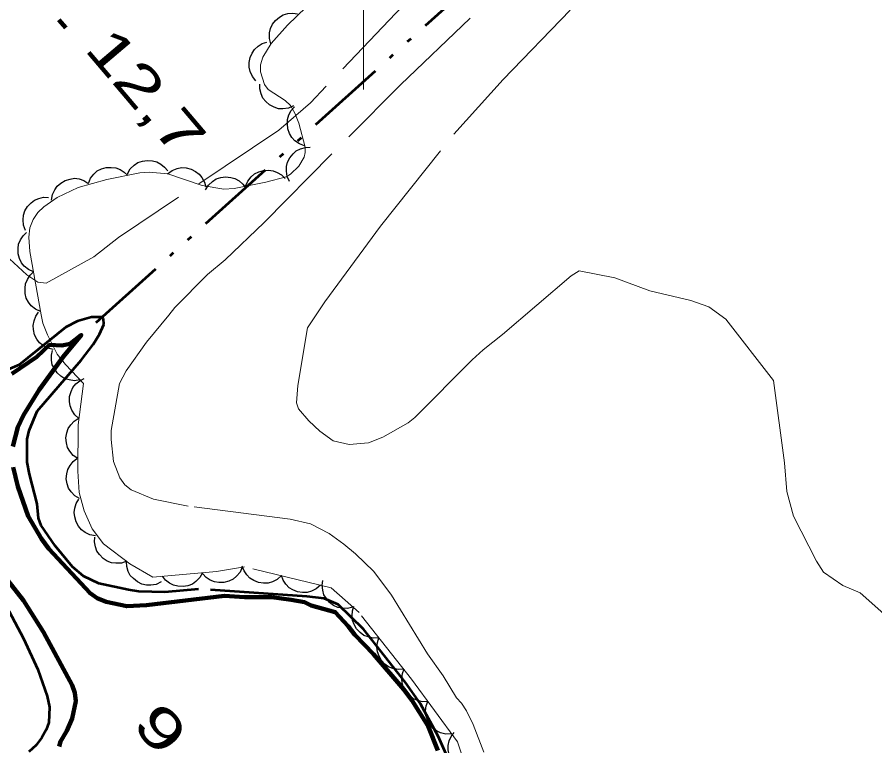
# Model space of a CAD drawing. Extents: x 386081 to 389416, y 5130568 to 5134082.
# Drawn here: x 387174.2 to 387238.2, y 5131941 to 5131995.4 of the extents above; entities that cross this region are included whole.
import ezdxf
from ezdxf.enums import TextEntityAlignment as Align

# ---------------------------------------------------------------- set-up
doc = ezdxf.new("R2010")
doc.units = 0
doc.header["$LTSCALE"] = 1.2
for name, pattern in [('DASH_DOUBLE_DOT', [9.2, 5, -1.2, 0.3, -1.2, 0.3, -1.2]), ('DOT_DASHED', [7.7, 5, -1.2, 0.3, -1.2]), ('LONG_DASHED', [7.5, 6, -1.5])]:
    doc.linetypes.add(name, pattern=pattern)
for name, color, linetype, lineweight in [('1', 7, 'Continuous', 53), ('2', 7, 'Continuous', 13), ('3', 7, 'Continuous', 140), ('4', 7, 'DASH_DOUBLE_DOT', 53), ('44', 7, 'Continuous', 25), ('61', 7, 'Continuous', 13)]:
    doc.layers.add(name, color=color, linetype=linetype, lineweight=lineweight)

msp = doc.modelspace()

# ---------------------------------------------------------------- linework, layer by layer
at = {"layer": '1', "linetype": 'LONG_DASHED'}
msp.add_lwpolyline([(387207.08, 5131938.34), (387205.57, 5131941.72), (387204.25, 5131944.13), (387203.13, 5131945.74), (387200, 5131949.71), (387198.1, 5131951.55), (387197.07, 5131952), (387195.77, 5131952.16), (387187.7, 5131952.71), (387185.18, 5131952.48), (387183.23, 5131952.53), (387182.46, 5131952.65), (387180.26, 5131953.13), (387179.11, 5131953.66), (387178.29, 5131954.37), (387176.99, 5131955.93), (387175.94, 5131957.45), (387175.76, 5131958.01), (387175.66, 5131959.08), (387175.07, 5131961.3), (387174.91, 5131962.19), (387174.89, 5131963.91), (387175.04, 5131964.54), (387175.66, 5131965.98), (387178.92, 5131969.8), (387179.83, 5131970.97), (387180.31, 5131971.73), (387180.62, 5131972.46), (387180.61, 5131972.9), (387180.47, 5131973.01), (387179.7, 5131973.01), (387178.67, 5131972.71)], dxfattribs=at)
at = {"layer": '1'}
msp.add_lwpolyline([(387178.67, 5131972.71), (387177.79, 5131972.26), (387174.31, 5131969.45), (387171.94, 5131968.46), (387171.37, 5131966.88), (387169.83, 5131965.26), (387169.32, 5131964.59), (387168.83, 5131963.5), (387168.68, 5131962.8), (387168.64, 5131962.23), (387168.8, 5131960.72), (387169.28, 5131959.05), (387169.69, 5131958.07), (387170.65, 5131956.03), (387173.34, 5131951.46), (387174.64, 5131949.01), (387175.69, 5131946.69), (387176.39, 5131944.71), (387176.56, 5131943.88), (387176.51, 5131942.74), (387176.32, 5131942.19), (387176, 5131941.62), (387175.57, 5131941.05), (387175.03, 5131940.55)], dxfattribs=at)
at = {"layer": '2', "linetype": 'LONG_DASHED'}
for points in [[(387264.61, 5132052.7), (387262.48, 5132051.58), (387256.69, 5132046.94), (387254.18, 5132044.13), (387249.06, 5132039), (387244.41, 5132034.13), (387239.76, 5132029.44), (387231.22, 5132021.04), (387225.69, 5132016.13), (387223.88, 5132014.3), (387220.42, 5132012.05), (387219.97, 5132012.22), (387219.08, 5132012.91), (387217.84, 5132013.45), (387217.63, 5132012.93), (387217.63, 5132011.99), (387217.33, 5132010.54), (387216.72, 5132009.42), (387215.53, 5132008.18), (387213.92, 5132006.96), (387209.62, 5132003.3), (387196.04, 5131989.01), (387193.68, 5131986.98), (387181.72, 5131978.95)], [(387195.16, 5131966.17), (387195.01, 5131966.62), (387195.11, 5131967.92), (387195.83, 5131972.22), (387197.11, 5131974.15), (387201.28, 5131979.8), (387206.75, 5131986.68), (387210.42, 5131990.76), (387217.49, 5131998.09), (387219.3, 5131999.44), (387222.96, 5132002.61), (387227.84, 5132009.55), (387229.57, 5132011.18), (387234.04, 5132015.9), (387235, 5132017.51), (387236.75, 5132019.76), (387262.28, 5132042.99)], [(387208.98, 5131940.54), (387208.18, 5131942.59), (387207.69, 5131943.62), (387207.31, 5131944.19), (387206.94, 5131944.58), (387205.95, 5131946.23), (387204.78, 5131947.88), (387202.1, 5131952.26), (387200.77, 5131954.01), (387199.41, 5131955.33), (387198.54, 5131956.05), (387197.45, 5131956.86), (387196.04, 5131957.57), (387194.52, 5131957.93), (387186.91, 5131958.9), (387184.33, 5131959.43), (387182.67, 5131960.11), (387182.19, 5131960.5), (387181.81, 5131961.01), (387181.34, 5131962.23), (387181.16, 5131963.88), (387181.18, 5131964.54), (387181.79, 5131968.05), (387182.29, 5131969), (387183.8, 5131971.15), (387185.47, 5131973.15), (387185.93, 5131973.74), (387188.36, 5131976.19), (387189.69, 5131977.3), (387192.58, 5131980.09), (387202.76, 5131990.36), (387208.17, 5131995.54)], [(387239.06, 5131950.67), (387237.06, 5131952.43), (387235.77, 5131952.97), (387234.33, 5131953.97), (387233.8, 5131954.79), (387232.1, 5131958.16), (387231.6, 5131959.99), (387231.43, 5131962.13), (387230.61, 5131968.29), (387227.04, 5131972.86), (387225.78, 5131973.78), (387224.42, 5131974.26), (387221.38, 5131974.98), (387218.77, 5131975.94), (387216.1, 5131976.46), (387215.49, 5131976.11), (387210.38, 5131971.72), (387208.94, 5131970.58), (387208.11, 5131969.83), (387203.84, 5131965.51), (387203.34, 5131965.13), (387201.44, 5131964.05), (387200.37, 5131963.63), (387198.94, 5131963.51), (387197.74, 5131963.78), (387196.74, 5131964.51), (387195.92, 5131965.26), (387195.16, 5131966.17)]]:
    msp.add_lwpolyline(points, dxfattribs=at)
at = {"layer": '2'}
msp.add_lwpolyline([(387181.72, 5131978.95), (387179.89, 5131977.51), (387176.33, 5131975.55), (387175.7, 5131975.63), (387174.87, 5131976.18), (387173.58, 5131977.37), (387169.65, 5131980.6), (387167.77, 5131981.52), (387166.79, 5131982.39), (387164.4, 5131984.8), (387159.26, 5131989.76), (387158.22, 5131990.94), (387156.27, 5131993.53), (387156.25, 5131993.75)], dxfattribs=at)
at = {"layer": '3'}
msp.add_line((387177.27, 5131995.22), (387177.78, 5131994.61), dxfattribs=at)
at = {"layer": '4'}
msp.add_lwpolyline([(387165.87, 5132070.73), (387170.18, 5132065.12), (387175.88, 5132058.2), (387182.6, 5132051.34), (387194.84, 5132038.59), (387207.76, 5132025.29), (387217.04, 5132014.65), (387221.09, 5132009.79), (387217.26, 5132006.18), (387178.99, 5131971.65)], dxfattribs=at)
at = {"layer": '4', "linetype": 'Continuous', "lineweight": 90}
for points in [[(387173.83, 5131963.36), (387174.2, 5131964.8), (387174.62, 5131965.69), (387175.79, 5131967.58), (387177.59, 5131970.04), (387178.94, 5131971.67), (387178.1, 5131971.03), (387177.48, 5131970.9), (387176.56, 5131970.94), (387175.62, 5131970.05), (387173.75, 5131968.79)], [(387205.54, 5131940.66), (387204.83, 5131942.48), (387203.62, 5131944.41), (387203.01, 5131945.21), (387200.76, 5131947.84), (387199.35, 5131949.3), (387198.87, 5131949.95), (387197.9, 5131950.99), (387196.1, 5131951.48), (387195.6, 5131951.73), (387194.61, 5131951.91), (387193.16, 5131952.11), (387191.12, 5131952.11), (387189.64, 5131952.2), (387183.82, 5131951.51), (387182.33, 5131951.43), (387180.79, 5131951.76), (387180.13, 5131952.03), (387179.6, 5131952.4), (387176.53, 5131955.72), (387175.98, 5131956.45), (387174.97, 5131958.16), (387174.21, 5131960.37), (387173.86, 5131961.82)], [(387173.45, 5131953.36), (387174.63, 5131951.86), (387176.11, 5131949.49), (387178.26, 5131945.53), (387178.46, 5131944.95), (387178.53, 5131944.34), (387178.25, 5131943.05), (387177.86, 5131942.12), (387177.38, 5131941.32), (387177.28, 5131940.96)]]:
    msp.add_lwpolyline(points, dxfattribs=at)
at = {"layer": '44', "linetype": 'DOT_DASHED', "lineweight": 13}
for points in [[(387182.57, 5131954.6), (387180.61, 5131956.09), (387179.76, 5131957.21), (387179.15, 5131958.56), (387178.79, 5131959.92), (387178.68, 5131961.52), (387178.7, 5131964.96), (387179.1, 5131968.05), (387177.77, 5131969.48), (387177.15, 5131970.26), (387176.42, 5131971.7), (387176.08, 5131972.57), (387175.94, 5131973.19), (387175.11, 5131977.91), (387175.03, 5131978.99), (387175.11, 5131979.68), (387175.34, 5131980.3), (387175.71, 5131980.83), (387176.14, 5131981.26), (387177.14, 5131981.94), (387178.72, 5131982.69), (387180.84, 5131983.28), (387183.31, 5131983.78), (387184.01, 5131983.83), (387185.39, 5131983.71), (387187.97, 5131982.84), (387189.59, 5131982.58), (387190.36, 5131982.62), (387192.72, 5131983.09), (387194.22, 5131983.5), (387194.56, 5131983.7), (387195.17, 5131984.28), (387195.58, 5131984.96), (387195.66, 5131985.32), (387195.64, 5131985.71), (387195.17, 5131987.49), (387194.89, 5131988.25), (387194.56, 5131988.82), (387194.16, 5131989.18), (387192.89, 5131990), (387192.62, 5131990.38), (387192.32, 5131991.32), (387192.32, 5131991.86), (387192.48, 5131992.43), (387193.1, 5131993.45), (387194.32, 5131994.82), (387197.77, 5131998.13)], [(387208.7, 5131936.35), (387207.01, 5131941.29), (387203.58, 5131945.99), (387199.67, 5131950.95), (387197.58, 5131952.81), (387191.13, 5131954.38), (387189.03, 5131954.02), (387184.29, 5131953.6), (387182.57, 5131954.6)]]:
    msp.add_lwpolyline(points, dxfattribs=at)
at = {"layer": '44'}
for points in [[(387193.08, 5131993.43), (387192.98, 5131993.83), (387193, 5131994.24), (387193.06, 5131994.56), (387193.21, 5131994.88), (387193.44, 5131995.17), (387193.73, 5131995.41), (387194.01, 5131995.59), (387194.35, 5131995.68), (387194.72, 5131995.72), (387195.08, 5131995.67)], [(387191.98, 5131990.66), (387191.71, 5131990.98), (387191.55, 5131991.35), (387191.46, 5131991.67), (387191.47, 5131992.02), (387191.54, 5131992.39), (387191.7, 5131992.73), (387191.87, 5131993.01), (387192.14, 5131993.24), (387192.45, 5131993.44), (387192.79, 5131993.55)], [(387194.78, 5131988.78), (387194.4, 5131988.62), (387193.99, 5131988.57), (387193.66, 5131988.58), (387193.33, 5131988.69), (387193, 5131988.86), (387192.72, 5131989.12), (387192.5, 5131989.36), (387192.36, 5131989.69), (387192.27, 5131990.05), (387192.26, 5131990.41)], [(387195.61, 5131985.81), (387195.22, 5131985.95), (387194.89, 5131986.19), (387194.65, 5131986.42), (387194.48, 5131986.73), (387194.35, 5131987.08), (387194.32, 5131987.46), (387194.32, 5131987.78), (387194.44, 5131988.12), (387194.61, 5131988.44), (387194.85, 5131988.72)], [(387194.48, 5131983.13), (387194.3, 5131983.51), (387194.25, 5131983.92), (387194.25, 5131984.25), (387194.34, 5131984.58), (387194.51, 5131984.92), (387194.76, 5131985.21), (387194.99, 5131985.43), (387195.31, 5131985.58), (387195.67, 5131985.68), (387196.03, 5131985.7)], [(387182.39, 5131983.71), (387182.6, 5131984.08), (387182.9, 5131984.35), (387183.17, 5131984.55), (387183.5, 5131984.66), (387183.87, 5131984.72), (387184.25, 5131984.68), (387184.57, 5131984.62), (387184.87, 5131984.44), (387185.16, 5131984.21), (387185.39, 5131983.93)], [(387179.47, 5131983), (387179.63, 5131983.39), (387179.89, 5131983.7), (387180.13, 5131983.93), (387180.45, 5131984.08), (387180.8, 5131984.19), (387181.18, 5131984.2), (387181.51, 5131984.17), (387181.84, 5131984.04), (387182.15, 5131983.85), (387182.41, 5131983.6)], [(387185.38, 5131983.71), (387185.72, 5131983.97), (387186.1, 5131984.11), (387186.42, 5131984.18), (387186.77, 5131984.16), (387187.13, 5131984.07), (387187.47, 5131983.89), (387187.74, 5131983.7), (387187.95, 5131983.43), (387188.13, 5131983.1), (387188.23, 5131982.75)], [(387191.2, 5131982.79), (387191.36, 5131983.17), (387191.62, 5131983.49), (387191.87, 5131983.71), (387192.18, 5131983.86), (387192.54, 5131983.97), (387192.92, 5131983.98), (387193.25, 5131983.95), (387193.57, 5131983.82), (387193.89, 5131983.63), (387194.15, 5131983.37)], [(387176.73, 5131981.75), (387176.8, 5131982.16), (387176.97, 5131982.53), (387177.15, 5131982.8), (387177.42, 5131983.03), (387177.74, 5131983.22), (387178.11, 5131983.32), (387178.43, 5131983.38), (387178.78, 5131983.33), (387179.13, 5131983.22), (387179.44, 5131983.03)], [(387188.22, 5131982.51), (387188.44, 5131982.87), (387188.74, 5131983.14), (387189.01, 5131983.33), (387189.35, 5131983.43), (387189.71, 5131983.48), (387190.09, 5131983.44), (387190.41, 5131983.37), (387190.72, 5131983.19), (387191, 5131982.95), (387191.22, 5131982.66)], [(387174.78, 5131979.49), (387174.63, 5131979.88), (387174.6, 5131980.29), (387174.62, 5131980.62), (387174.74, 5131980.95), (387174.92, 5131981.27), (387175.19, 5131981.54), (387175.44, 5131981.75), (387175.77, 5131981.88), (387176.13, 5131981.96), (387176.49, 5131981.95)], [(387175.38, 5131976.39), (387175, 5131976.56), (387174.69, 5131976.82), (387174.47, 5131977.07), (387174.32, 5131977.39), (387174.23, 5131977.75), (387174.23, 5131978.13), (387174.26, 5131978.46), (387174.4, 5131978.78), (387174.6, 5131979.09), (387174.86, 5131979.34)], [(387175.9, 5131973.43), (387175.52, 5131973.6), (387175.21, 5131973.87), (387174.99, 5131974.12), (387174.84, 5131974.44), (387174.75, 5131974.79), (387174.75, 5131975.18), (387174.78, 5131975.5), (387174.92, 5131975.82), (387175.12, 5131976.14), (387175.38, 5131976.39)], [(387176.85, 5131970.6), (387176.44, 5131970.69), (387176.09, 5131970.89), (387175.83, 5131971.09), (387175.62, 5131971.37), (387175.46, 5131971.7), (387175.38, 5131972.08), (387175.35, 5131972.4), (387175.42, 5131972.75), (387175.56, 5131973.09), (387175.76, 5131973.39)], [(387178.84, 5131968.33), (387178.43, 5131968.26), (387178.03, 5131968.32), (387177.71, 5131968.41), (387177.41, 5131968.6), (387177.14, 5131968.85), (387176.93, 5131969.17), (387176.78, 5131969.46), (387176.72, 5131969.8), (387176.72, 5131970.17), (387176.8, 5131970.52)], [(387178.76, 5131965.45), (387178.45, 5131965.73), (387178.24, 5131966.07), (387178.1, 5131966.38), (387178.06, 5131966.72), (387178.07, 5131967.09), (387178.18, 5131967.46), (387178.31, 5131967.76), (387178.54, 5131968.03), (387178.83, 5131968.26), (387179.15, 5131968.43)], [(387178.69, 5131962.45), (387178.34, 5131962.69), (387178.09, 5131963.01), (387177.92, 5131963.29), (387177.83, 5131963.63), (387177.8, 5131964), (387177.86, 5131964.38), (387177.95, 5131964.69), (387178.15, 5131964.98), (387178.4, 5131965.25), (387178.7, 5131965.45)], [(387178.82, 5131959.46), (387178.46, 5131959.67), (387178.18, 5131959.97), (387177.99, 5131960.24), (387177.88, 5131960.57), (387177.82, 5131960.93), (387177.86, 5131961.32), (387177.93, 5131961.64), (387178.1, 5131961.94), (387178.33, 5131962.23), (387178.62, 5131962.45)], [(387180, 5131956.69), (387179.58, 5131956.76), (387179.22, 5131956.94), (387178.95, 5131957.13), (387178.73, 5131957.4), (387178.55, 5131957.72), (387178.45, 5131958.09), (387178.4, 5131958.42), (387178.45, 5131958.76), (387178.57, 5131959.11), (387178.76, 5131959.42)], [(387182.34, 5131954.78), (387181.94, 5131954.64), (387181.53, 5131954.63), (387181.2, 5131954.67), (387180.88, 5131954.8), (387180.57, 5131955), (387180.3, 5131955.28), (387180.11, 5131955.54), (387179.99, 5131955.87), (387179.93, 5131956.23), (387179.95, 5131956.59)], [(387184.91, 5131953.24), (387184.53, 5131953.06), (387184.13, 5131953), (387183.8, 5131952.99), (387183.46, 5131953.08), (387183.13, 5131953.24), (387182.83, 5131953.49), (387182.6, 5131953.72), (387182.45, 5131954.03), (387182.34, 5131954.39), (387182.31, 5131954.75)], [(387193.88, 5131953.71), (387193.57, 5131953.43), (387193.2, 5131953.26), (387192.88, 5131953.16), (387192.53, 5131953.15), (387192.17, 5131953.21), (387191.82, 5131953.36), (387191.53, 5131953.52), (387191.29, 5131953.77), (387191.09, 5131954.08), (387190.96, 5131954.42)], [(387187.99, 5131953.93), (387187.79, 5131953.56), (387187.5, 5131953.28), (387187.23, 5131953.08), (387186.9, 5131952.96), (387186.54, 5131952.9), (387186.15, 5131952.93), (387185.83, 5131952.99), (387185.52, 5131953.16), (387185.23, 5131953.38), (387185, 5131953.66)], [(387190.96, 5131954.35), (387190.79, 5131953.97), (387190.52, 5131953.66), (387190.27, 5131953.45), (387189.95, 5131953.3), (387189.59, 5131953.21), (387189.21, 5131953.21), (387188.88, 5131953.24), (387188.56, 5131953.38), (387188.25, 5131953.58), (387188, 5131953.84)], [(387196.79, 5131953), (387196.48, 5131952.72), (387196.11, 5131952.55), (387195.8, 5131952.45), (387195.45, 5131952.44), (387195.08, 5131952.5), (387194.73, 5131952.65), (387194.45, 5131952.81), (387194.21, 5131953.07), (387194, 5131953.37), (387193.88, 5131953.71)], [(387199.21, 5131951.36), (387198.81, 5131951.25), (387198.4, 5131951.27), (387198.08, 5131951.33), (387197.76, 5131951.49), (387197.47, 5131951.71), (387197.23, 5131952.01), (387197.05, 5131952.28), (387196.96, 5131952.62), (387196.93, 5131952.99), (387196.97, 5131953.35)], [(387201.15, 5131949.07), (387200.73, 5131949.04), (387200.34, 5131949.13), (387200.03, 5131949.25), (387199.75, 5131949.46), (387199.49, 5131949.73), (387199.31, 5131950.06), (387199.18, 5131950.37), (387199.15, 5131950.72), (387199.18, 5131951.09), (387199.29, 5131951.43)], [(387203.01, 5131946.72), (387202.59, 5131946.69), (387202.19, 5131946.78), (387201.88, 5131946.89), (387201.6, 5131947.1), (387201.35, 5131947.37), (387201.17, 5131947.71), (387201.04, 5131948.01), (387201.01, 5131948.36), (387201.04, 5131948.73), (387201.15, 5131949.07)], [(387204.8, 5131944.31), (387204.39, 5131944.3), (387203.99, 5131944.4), (387203.69, 5131944.53), (387203.41, 5131944.75), (387203.17, 5131945.03), (387203, 5131945.37), (387202.89, 5131945.68), (387202.87, 5131946.03), (387202.91, 5131946.4), (387203.03, 5131946.74)], [(387206.57, 5131941.89), (387206.15, 5131941.88), (387205.76, 5131941.98), (387205.46, 5131942.11), (387205.18, 5131942.33), (387204.94, 5131942.61), (387204.77, 5131942.95), (387204.65, 5131943.26), (387204.64, 5131943.61), (387204.68, 5131943.98), (387204.8, 5131944.31)], [(387207.74, 5131939.16), (387207.34, 5131939.27), (387206.99, 5131939.48), (387206.74, 5131939.69), (387206.54, 5131939.98), (387206.39, 5131940.32), (387206.33, 5131940.7), (387206.31, 5131941.03), (387206.4, 5131941.37), (387206.55, 5131941.71), (387206.77, 5131941.99)]]:
    msp.add_lwpolyline(points, dxfattribs=at)
at = {"layer": '61'}
msp.add_line((387200, 5131990), (387200, 5132010), dxfattribs=at)

# ---------------------------------------------------------------- texts
at = {"layer": '3', "width": 1.4}
msp.add_text('12,7   ', height=3, rotation=310.294, dxfattribs=at).set_placement((387179.1, 5131993))
at = {"layer": '3', "width": 1.5}
msp.add_text('    9,8', height=3, rotation=310.294, dxfattribs=at).set_placement((387183.188, 5131941.935), align=Align.CENTER)

doc.saveas('drawing.dxf')
